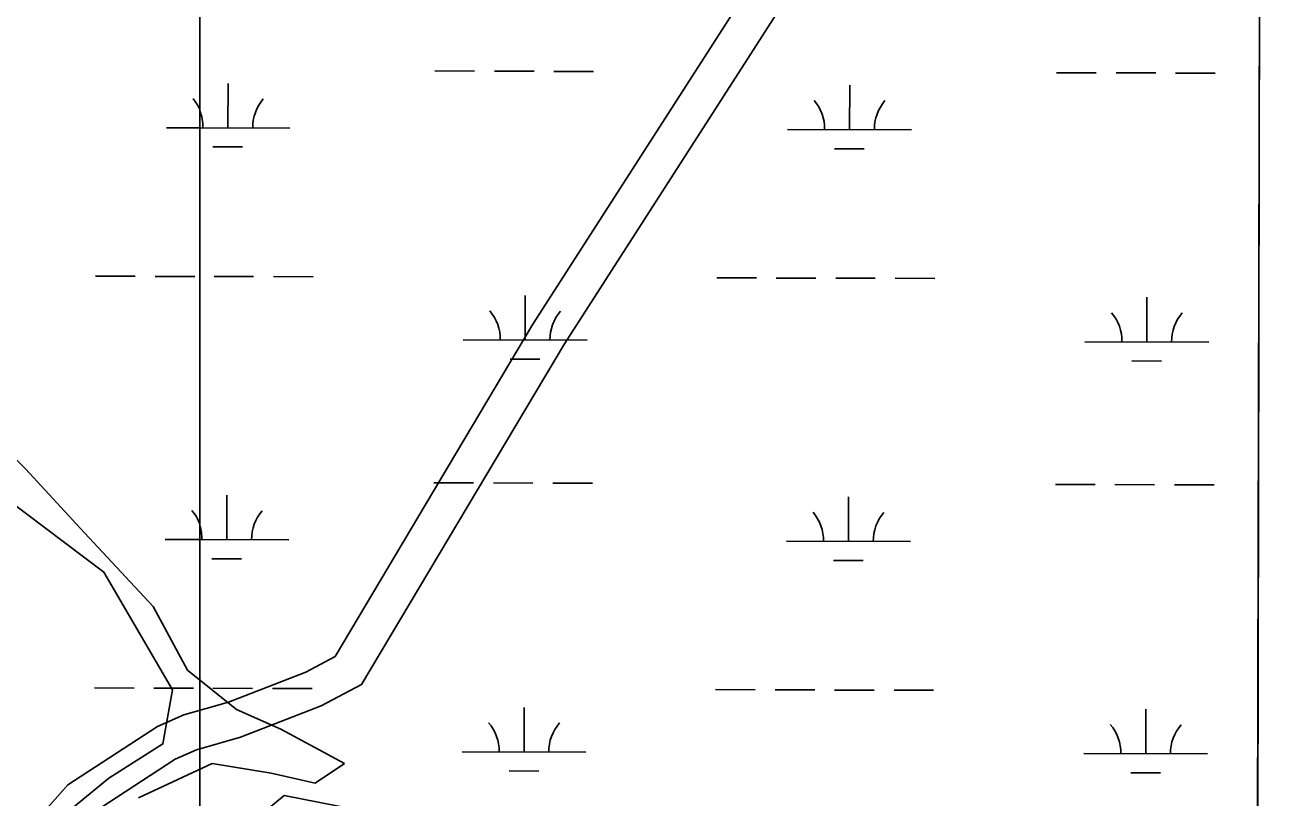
# Model space of a CAD drawing. Extents: x 3161514 to 3199414, y 831166 to 856601.
# Drawn here: x 3196130 to 3197144, y 846711 to 847336 of the extents above; entities that cross this region are included whole.
import ezdxf

# ---------------------------------------------------------------- set-up
doc = ezdxf.new("R2010")
doc.units = 0
for name, color, linetype in [('V-BORW-LINE', 7, 'Continuous'), ('V-GRID-FRAM', 7, 'Continuous'), ('V-ROAD-CNTR', 7, 'Continuous'), ('V-SITE-VEGE', 7, 'Continuous'), ('V-WETL-SWMP', 7, 'Continuous')]:
    doc.layers.add(name, color=color, linetype=linetype)

msp = doc.modelspace()

# ---------------------------------------------------------------- linework, layer by layer
at = {"layer": 'V-BORW-LINE'}
msp.add_lwpolyline([(3197124.9, 846386.5), (3197097.7, 846416.8), (3196963.4, 846479.2), (3196832.4, 846534), (3196697.2, 846569.2), (3196570.8, 846613.9), (3196464.4, 846689), (3196339.6, 846713.4), (3196262.3, 846649.6), (3196194.1, 846627.1), (3196126.7, 846566.1)], dxfattribs=at)
at = {"layer": 'V-GRID-FRAM'}
msp.add_lwpolyline([(3165761, 854820), (3197144.3, 854733.3), (3197102, 836546.1), (3165702.9, 836632.9), (3165761, 854820)], dxfattribs=at)
at = {"layer": 'V-ROAD-CNTR'}
for points in [[(3197126.5, 847991.1), (3196989, 847792.6), (3196540.4, 847094.2), (3196380.7, 846825.6), (3196357, 846813.1), (3196294.8, 846788.9), (3196258.6, 846778.5), (3196237.3, 846769.1), (3196165, 846722), (3196049.7, 846591.8), (3196002.9, 846526.4), (3195778.9, 846160.8), (3195762.8, 846128.9), (3195758.2, 846099.9), (3195766.8, 846070.3), (3195806.4, 845982)], [(3197126.4, 847938.2), (3197013.9, 847776), (3196565.9, 847078.4), (3196402.1, 846803), (3196369.4, 846785.8), (3196304.4, 846760.5), (3196268.9, 846750.2), (3196251.6, 846742.6), (3196184.8, 846699.1), (3196073.2, 846573), (3196027.9, 846509.8), (3195805.1, 846146.1), (3195791.7, 846119.6), (3195788.9, 846101.8), (3195795, 846080.6), (3195849.3, 845959.7)]]:
    msp.add_lwpolyline(points, dxfattribs=at)
at = {"layer": 'V-SITE-VEGE'}
for p, q in [((3197124.9, 846402.9), (3197137.1, 851622.2)), ((3196095, 847013), (3196130.7, 846977.3)), ((3196130.7, 846977.3), (3196178.3, 846925.7)), ((3196178.3, 846925.7), (3196233.8, 846866.2)), ((3196233.8, 846866.2), (3196261.5, 846814.6)), ((3196261.5, 846814.6), (3196301.2, 846782.9)), ((3196301.2, 846782.9), (3196336.9, 846767)), ((3196336.9, 846767), (3196388.4, 846739.2)), ((3196281.4, 846739.2), (3196221.9, 846711.4)), ((3196329, 846731.3), (3196281.4, 846739.2)), ((3196388.4, 846739.2), (3196364.6, 846723.3)), ((3196364.6, 846723.3), (3196329, 846731.3))]:
    msp.add_line(p, q, dxfattribs=at)
msp.add_lwpolyline([(3195987.9, 846489.2), (3196015.7, 846536.9), (3196059.3, 846592.4), (3196102.9, 846636.1), (3196154.5, 846691.6), (3196198.1, 846727.3), (3196241.7, 846755.1), (3196249.6, 846798.7), (3196194.1, 846893.9), (3196083.1, 846977.3), (3196027.6, 847020.9), (3195983.9, 847052.7), (3195936.3, 847100.3), (3195876.9, 847155.8), (3195837.2, 847207.4), (3195809.4, 847262.9), (3195769.8, 847330.4), (3195722.2, 847413.7)], dxfattribs=at)
at = {"layer": 'V-WETL-SWMP'}
for p, q in [((3197124.9, 846402.9), (3197136.6, 851424.1)), ((3196271.6, 847856.6), (3196271.6, 846558.8)), ((3196461.4, 847298.7), (3196493.4, 847298.6)), ((3196509.4, 847298.6), (3196541.4, 847298.5)), ((3196557.4, 847298.4), (3196589.4, 847298.3)), ((3196963.3, 847297.3), (3196995.3, 847297.2)), ((3197011.3, 847297.2), (3197043.3, 847297.1)), ((3197059.3, 847297), (3197091.3, 847297)), ((3196294.2, 847252.7), (3196294.3, 847288.7)), ((3196796.1, 847251.3), (3196796.2, 847287.3)), ((3196244.6, 847252.9), (3196271.6, 847252.8)), ((3196271.6, 847252.8), (3196344.2, 847252.6)), ((3196746.1, 847251.5), (3196846.1, 847251.2)), ((3196282.1, 847237.3), (3196306.1, 847237.3)), ((3196784, 847235.9), (3196808, 847235.9)), ((3196187.4, 847133), (3196219.4, 847132.9)), ((3196235.4, 847132.8), (3196267.4, 847132.7)), ((3196283, 847132.7), (3196315, 847132.6)), ((3196331, 847132.6), (3196363, 847132.5)), ((3196688.9, 847131.6), (3196720.9, 847131.5)), ((3196736.9, 847131.4), (3196768.9, 847131.3)), ((3196784.9, 847131.3), (3196816.9, 847131.2)), ((3196832.9, 847131.2), (3196864.9, 847131.1)), ((3196534.2, 847081.3), (3196534.3, 847117.3)), ((3197036.1, 847079.9), (3197036.2, 847115.9)), ((3196484.2, 847081.4), (3196584.2, 847081.1)), ((3196986.1, 847080), (3197086.1, 847079.7)), ((3196522.1, 847065.9), (3196546.1, 847065.8)), ((3197024, 847064.5), (3197048, 847064.4)), ((3196460.5, 846966), (3196492.5, 846965.9)), ((3196508.5, 846965.9), (3196540.5, 846965.8)), ((3196556.5, 846965.8), (3196588.5, 846965.7)), ((3196962.4, 846964.6), (3196994.4, 846964.5)), ((3197010.4, 846964.5), (3197042.4, 846964.4)), ((3197058.4, 846964.4), (3197090.4, 846964.3)), ((3196293.3, 846920.1), (3196293.4, 846956.1)), ((3196795.2, 846918.7), (3196795.3, 846954.7)), ((3196243.6, 846920.2), (3196271.6, 846920.1)), ((3196271.6, 846920.1), (3196343.3, 846919.9)), ((3196745.2, 846918.8), (3196845.2, 846918.5)), ((3196281.2, 846904.7), (3196305.2, 846904.6)), ((3196783.1, 846903.3), (3196807.1, 846903.2)), ((3196186.5, 846800.3), (3196218.5, 846800.2)), ((3196234.5, 846800.1), (3196266.5, 846800.1)), ((3196282.1, 846800), (3196314.1, 846799.9)), ((3196330.1, 846799.9), (3196362.1, 846799.8)), ((3196688, 846798.9), (3196720, 846798.8)), ((3196736, 846798.8), (3196768, 846798.7)), ((3196784, 846798.6), (3196816, 846798.5)), ((3196832, 846798.5), (3196864, 846798.4)), ((3196533.3, 846748.6), (3196533.4, 846784.6)), ((3197035.2, 846747.2), (3197035.3, 846783.2)), ((3196483.3, 846748.7), (3196583.3, 846748.4)), ((3196985.2, 846747.3), (3197085.2, 846747.1)), ((3196521.2, 846733.2), (3196545.2, 846733.1)), ((3197023.1, 846731.8), (3197047.1, 846731.7))]:
    msp.add_line(p, q, dxfattribs=at)
msp.add_lwpolyline([(3196271.6, 846558.8), (3196271.6, 847856.6)], dxfattribs=at)
for centre, start, end in [((3196239.3, 847253.4), 23.8076, 40.6135), ((3196349.4, 847253.1), 139.0699, 180.6136), ((3196740.8, 847252), 359.0699, 40.6135), ((3196851.3, 847251.7), 139.0699, 180.6136), ((3196238.9, 847253.4), 359.0699, 22.0266), ((3196478.9, 847081.9), 359.0699, 40.6135), ((3196589.4, 847081.6), 139.0699, 180.6136), ((3196980.8, 847080.5), 359.0699, 40.6135), ((3197091.3, 847080.2), 139.0699, 180.6136), ((3196238.4, 846920.7), 19.7832, 40.6135), ((3196348.5, 846920.4), 139.0699, 180.6136), ((3196739.9, 846919.3), 359.0699, 40.6135), ((3196850.4, 846919), 139.0699, 180.6136), ((3196238, 846920.7), 359.0699, 17.6152), ((3196478, 846749.2), 359.0699, 40.6135), ((3196588.5, 846748.9), 139.0699, 180.6136), ((3196979.9, 846747.8), 359.0699, 40.6135), ((3197090.4, 846747.5), 139.0699, 180.6136)]:
    msp.add_arc(centre, 35.2, start, end, dxfattribs=at)

doc.saveas('drawing.dxf')
